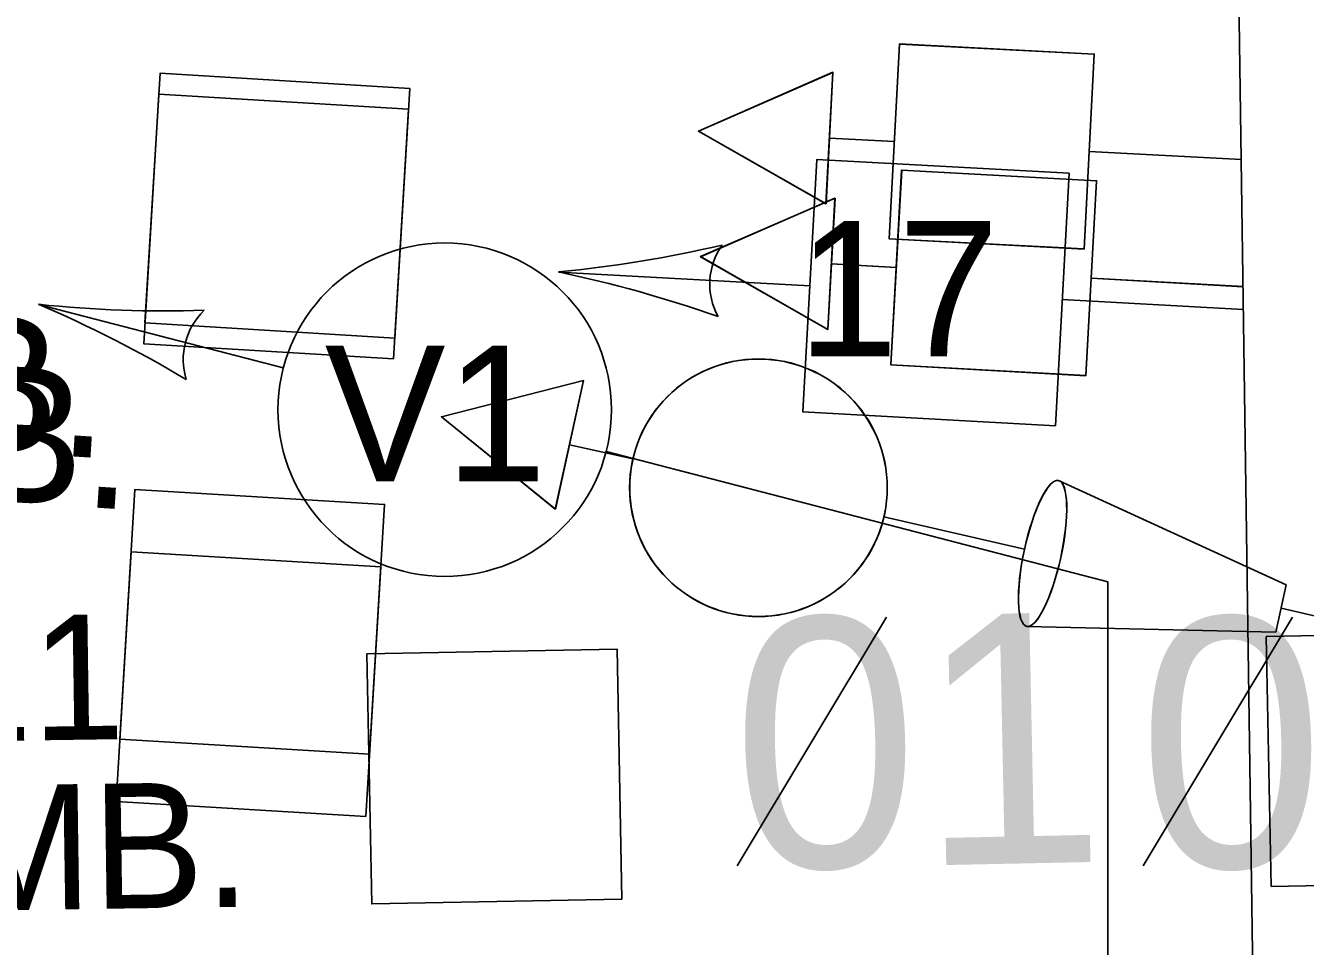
# Model space of a CAD drawing. Extents: x 647787 to 668496, y 640478 to 654412.
# Drawn here: x 662602.04 to 662632.73, y 647243.65 to 647265.73 of the extents above; entities that cross this region are included whole.
import ezdxf

# ---------------------------------------------------------------- set-up
doc = ezdxf.new("R2010")
doc.units = 0
for name, color, linetype in [('Default', 7, 'Continuous'), ('TEMP_DETECTION ZONE_STAGE 3', 7, 'Continuous'), ('TEMP_DETECTION_ZONE_STAGE 4', 7, 'Continuous'), ('TEMP_DETECTION_ZONE_STAGE 5', 7, 'Continuous'), ('TEMP_SIGNAL_HEAD_STAGE 1A', 7, 'Continuous'), ('TEMP_SIGNAL_HEAD_STAGE 1B', 7, 'Continuous'), ('TEMP_SIGNAL_HEAD_STAGE 1C', 7, 'Continuous'), ('TEMP_SIGNAL_HEAD_STAGE 2', 7, 'Continuous'), ('TEMP_SIGNAL_POLES_STAGE 1A', 7, 'Continuous'), ('TEMP_SIGNAL_POLES_STAGE 1B', 7, 'Continuous'), ('TEMP_SIGNAL_POLES_STAGE 1C', 7, 'Continuous'), ('TEMP_SIGNAL_POLES_STAGE 2', 7, 'Continuous'), ('TEXT_TEMP_SIGNAL_POLES_STAGE 2', 7, 'Continuous')]:
    doc.layers.add(name, color=color, linetype=linetype)

msp = doc.modelspace()

# ---------------------------------------------------------------- linework, layer by layer
at = {"layer": 'Default'}
for p, q in [((662619.105, 647245.581), (662622.682, 647251.541)), ((662628.843, 647245.581), (662632.42, 647251.541))]:
    msp.add_line(p, q, dxfattribs=at)
at = {"layer": 'TEMP_DETECTION ZONE_STAGE 3'}
msp.add_lwpolyline([(662616.337, 647244.779), (662610.339, 647244.664), (662610.223, 647250.663), (662616.222, 647250.778)], close=True, dxfattribs=at)
at = {"layer": 'TEMP_DETECTION_ZONE_STAGE 4'}
msp.add_lwpolyline([(662631.909, 647245.079), (662631.793, 647251.078), (662681.784, 647252.039), (662681.9, 647246.04)], close=True, dxfattribs=at)
at = {"layer": 'TEMP_DETECTION_ZONE_STAGE 5'}
for points in [[(662610.889, 647258.238), (662604.9, 647258.6), (662605.261, 647264.589), (662611.25, 647264.228)], [(662610.286, 647248.257), (662604.297, 647248.618), (662604.659, 647254.607), (662610.648, 647254.246)]]:
    msp.add_lwpolyline(points, close=True, dxfattribs=at)
at = {"layer": 'TEMP_SIGNAL_HEAD_STAGE 1A'}
for p, q in [((662620.848, 647259.493), (662614.816, 647259.823)), ((662608.218, 647257.524), (662602.348, 647259.047)), ((662631.242, 647258.925), (662626.902, 647259.162)), ((662620.153, 647254.427), (662615.961, 647255.514)), ((662627.991, 647252.392), (662620.153, 647254.427)), ((662627.991, 647252.392), (662627.991, 647227.392))]:
    msp.add_line(p, q, dxfattribs=at)
for points in [[(662627.067, 647262.19), (662626.736, 647256.134), (662620.682, 647256.466), (662621.013, 647262.521)], [(662627.464, 647257.336), (662627.722, 647262.009), (662623.049, 647262.267), (662622.791, 647257.594)], [(662627.466, 647257.338), (662627.724, 647262.011), (662623.051, 647262.269), (662622.793, 647257.596)], [(662618.222, 647260.19), (662621.275, 647258.441), (662621.449, 647261.592)], [(662618.224, 647260.192), (662621.278, 647258.443), (662621.451, 647261.594)], [(662612.008, 647256.35), (662615.418, 647257.218), (662614.742, 647254.135)], [(662612.011, 647256.352), (662615.42, 647257.22), (662614.744, 647254.137)]]:
    msp.add_lwpolyline(points, close=True, dxfattribs=at)
for points in [[(662621.449, 647261.592), (662621.275, 647258.441), (662618.222, 647260.19), (662621.449, 647261.592)], [(662621.451, 647261.594), (662621.278, 647258.443), (662618.224, 647260.192), (662621.451, 647261.594)], [(662622.92, 647259.931), (662621.362, 647260.017)], [(662622.922, 647259.932), (662621.364, 647260.018)], [(662631.244, 647259.471), (662627.593, 647259.673)], [(662631.247, 647259.473), (662627.595, 647259.675)], [(662614.742, 647254.135), (662615.418, 647257.218), (662612.008, 647256.35), (662614.742, 647254.135)], [(662614.744, 647254.137), (662615.42, 647257.22), (662612.01, 647256.352), (662614.744, 647254.137)], [(662616.604, 647255.342), (662615.08, 647255.676)], [(662616.606, 647255.344), (662615.082, 647255.678)], [(662632.271, 647252.32), (662626.81, 647254.822)], [(662632.273, 647252.322), (662626.813, 647254.823)], [(662622.623, 647253.951), (662625.994, 647253.172)], [(662622.625, 647253.953), (662625.997, 647253.174)], [(662632.022, 647251.18), (662632.271, 647252.32)], [(662632.024, 647251.182), (662632.273, 647252.322)], [(662635.95, 647250.881), (662632.148, 647251.756)], [(662635.952, 647250.883), (662632.15, 647251.758)], [(662626.048, 647251.321), (662632.022, 647251.18)], [(662626.05, 647251.323), (662632.024, 647251.182)]]:
    msp.add_lwpolyline(points, dxfattribs=at)
for centre, radius in [((662612.089, 647256.519), 4), ((662619.613, 647254.647), 3.089), ((662619.616, 647254.649), 3.089)]:
    msp.add_circle(centre, radius, dxfattribs=at)
for centre, radius, start, end in [((662612.003, 647289.162), 29.472, 275.4768, 283.2149), ((662620.075, 647259.536), 1.629, 145.0212, 208.7158), ((662608.819, 647230.968), 29.472, 70.5221, 78.2602), ((662605.392, 647288.362), 29.472, 264.0713, 271.8094), ((662590.764, 647231.95), 29.47, 59.1156, 66.8537), ((662607.446, 647257.725), 1.629, 133.6047, 197.2993)]:
    msp.add_arc(centre, radius, start, end, dxfattribs=at)
for centre in [(662626.429, 647253.071), (662626.431, 647253.073)]:
    msp.add_ellipse(centre, major_axis=(0.381, 1.75), ratio=0.249111, dxfattribs=at)
at = {"layer": 'TEMP_SIGNAL_HEAD_STAGE 1B'}
for p, q in [((662620.848, 647259.493), (662614.816, 647259.823)), ((662608.218, 647257.524), (662602.348, 647259.047)), ((662631.242, 647258.925), (662626.902, 647259.162)), ((662620.153, 647254.427), (662615.961, 647255.514)), ((662627.991, 647252.392), (662620.153, 647254.427)), ((662627.991, 647252.392), (662627.991, 647227.392))]:
    msp.add_line(p, q, dxfattribs=at)
for points in [[(662627.067, 647262.19), (662626.736, 647256.134), (662620.682, 647256.466), (662621.013, 647262.521)], [(662627.464, 647257.336), (662627.722, 647262.009), (662623.049, 647262.267), (662622.791, 647257.594)], [(662627.466, 647257.338), (662627.724, 647262.011), (662623.051, 647262.269), (662622.793, 647257.596)], [(662618.222, 647260.19), (662621.275, 647258.441), (662621.449, 647261.592)], [(662618.224, 647260.192), (662621.278, 647258.443), (662621.451, 647261.594)], [(662612.008, 647256.35), (662615.418, 647257.218), (662614.742, 647254.135)], [(662612.011, 647256.352), (662615.42, 647257.22), (662614.744, 647254.137)]]:
    msp.add_lwpolyline(points, close=True, dxfattribs=at)
for points in [[(662621.449, 647261.592), (662621.275, 647258.441), (662618.222, 647260.19), (662621.449, 647261.592)], [(662621.451, 647261.594), (662621.278, 647258.443), (662618.224, 647260.192), (662621.451, 647261.594)], [(662622.92, 647259.931), (662621.362, 647260.017)], [(662622.922, 647259.932), (662621.364, 647260.018)], [(662631.244, 647259.471), (662627.593, 647259.673)], [(662631.247, 647259.473), (662627.595, 647259.675)], [(662614.742, 647254.135), (662615.418, 647257.218), (662612.008, 647256.35), (662614.742, 647254.135)], [(662614.744, 647254.137), (662615.42, 647257.22), (662612.01, 647256.352), (662614.744, 647254.137)], [(662616.604, 647255.342), (662615.08, 647255.676)], [(662616.606, 647255.344), (662615.082, 647255.678)], [(662632.271, 647252.32), (662626.81, 647254.822)], [(662632.273, 647252.322), (662626.813, 647254.823)], [(662622.623, 647253.951), (662625.994, 647253.172)], [(662622.625, 647253.953), (662625.997, 647253.174)], [(662632.022, 647251.18), (662632.271, 647252.32)], [(662632.024, 647251.182), (662632.273, 647252.322)], [(662635.95, 647250.881), (662632.148, 647251.756)], [(662635.952, 647250.883), (662632.15, 647251.758)], [(662626.048, 647251.321), (662632.022, 647251.18)], [(662626.05, 647251.323), (662632.024, 647251.182)]]:
    msp.add_lwpolyline(points, dxfattribs=at)
for centre, radius in [((662612.089, 647256.519), 4), ((662619.613, 647254.647), 3.089), ((662619.616, 647254.649), 3.089)]:
    msp.add_circle(centre, radius, dxfattribs=at)
for centre, radius, start, end in [((662612.003, 647289.162), 29.472, 275.4768, 283.2149), ((662620.075, 647259.536), 1.629, 145.0212, 208.7158), ((662608.819, 647230.968), 29.472, 70.5221, 78.2602), ((662605.392, 647288.362), 29.472, 264.0713, 271.8094), ((662590.764, 647231.95), 29.47, 59.1156, 66.8537), ((662607.446, 647257.725), 1.629, 133.6047, 197.2993)]:
    msp.add_arc(centre, radius, start, end, dxfattribs=at)
for centre in [(662626.429, 647253.071), (662626.431, 647253.073)]:
    msp.add_ellipse(centre, major_axis=(0.381, 1.75), ratio=0.249111, dxfattribs=at)
at = {"layer": 'TEMP_SIGNAL_HEAD_STAGE 1C'}
for p, q in [((662620.848, 647259.493), (662614.816, 647259.823)), ((662608.218, 647257.524), (662602.348, 647259.047)), ((662631.242, 647258.925), (662626.902, 647259.162)), ((662620.153, 647254.427), (662615.961, 647255.514)), ((662627.991, 647252.392), (662620.153, 647254.427)), ((662627.991, 647252.392), (662627.991, 647227.392))]:
    msp.add_line(p, q, dxfattribs=at)
for points in [[(662627.067, 647262.19), (662626.736, 647256.134), (662620.682, 647256.466), (662621.013, 647262.521)], [(662627.464, 647257.336), (662627.722, 647262.009), (662623.049, 647262.267), (662622.791, 647257.594)], [(662627.466, 647257.338), (662627.724, 647262.011), (662623.051, 647262.269), (662622.793, 647257.596)], [(662618.222, 647260.19), (662621.275, 647258.441), (662621.449, 647261.592)], [(662618.224, 647260.192), (662621.278, 647258.443), (662621.451, 647261.594)], [(662612.008, 647256.35), (662615.418, 647257.218), (662614.742, 647254.135)], [(662612.011, 647256.352), (662615.42, 647257.22), (662614.744, 647254.137)]]:
    msp.add_lwpolyline(points, close=True, dxfattribs=at)
for points in [[(662621.449, 647261.592), (662621.275, 647258.441), (662618.222, 647260.19), (662621.449, 647261.592)], [(662621.451, 647261.594), (662621.278, 647258.443), (662618.224, 647260.192), (662621.451, 647261.594)], [(662622.92, 647259.931), (662621.362, 647260.017)], [(662622.922, 647259.932), (662621.364, 647260.018)], [(662631.244, 647259.471), (662627.593, 647259.673)], [(662631.247, 647259.473), (662627.595, 647259.675)], [(662614.742, 647254.135), (662615.418, 647257.218), (662612.008, 647256.35), (662614.742, 647254.135)], [(662614.744, 647254.137), (662615.42, 647257.22), (662612.01, 647256.352), (662614.744, 647254.137)], [(662616.604, 647255.342), (662615.08, 647255.676)], [(662616.606, 647255.344), (662615.082, 647255.678)], [(662632.271, 647252.32), (662626.81, 647254.822)], [(662632.273, 647252.322), (662626.813, 647254.823)], [(662622.623, 647253.951), (662625.994, 647253.172)], [(662622.625, 647253.953), (662625.997, 647253.174)], [(662632.022, 647251.18), (662632.271, 647252.32)], [(662632.024, 647251.182), (662632.273, 647252.322)], [(662635.95, 647250.881), (662632.148, 647251.756)], [(662635.952, 647250.883), (662632.15, 647251.758)], [(662626.048, 647251.321), (662632.022, 647251.18)], [(662626.05, 647251.323), (662632.024, 647251.182)]]:
    msp.add_lwpolyline(points, dxfattribs=at)
for centre, radius in [((662612.089, 647256.519), 4), ((662619.613, 647254.647), 3.089), ((662619.616, 647254.649), 3.089)]:
    msp.add_circle(centre, radius, dxfattribs=at)
for centre, radius, start, end in [((662612.003, 647289.162), 29.472, 275.4768, 283.2149), ((662620.075, 647259.536), 1.629, 145.0212, 208.7158), ((662608.819, 647230.968), 29.472, 70.5221, 78.2602), ((662605.392, 647288.362), 29.472, 264.0713, 271.8094), ((662590.764, 647231.95), 29.47, 59.1156, 66.8537), ((662607.446, 647257.725), 1.629, 133.6047, 197.2993)]:
    msp.add_arc(centre, radius, start, end, dxfattribs=at)
for centre in [(662626.429, 647253.071), (662626.431, 647253.073)]:
    msp.add_ellipse(centre, major_axis=(0.381, 1.75), ratio=0.249111, dxfattribs=at)
at = {"layer": 'TEMP_SIGNAL_HEAD_STAGE 2'}
for p, q in [((662620.848, 647259.493), (662614.816, 647259.823)), ((662608.218, 647257.524), (662602.348, 647259.047)), ((662631.242, 647258.925), (662626.902, 647259.162)), ((662620.153, 647254.427), (662615.961, 647255.514)), ((662627.991, 647252.392), (662620.153, 647254.427)), ((662627.991, 647252.392), (662627.991, 647227.392))]:
    msp.add_line(p, q, dxfattribs=at)
for points in [[(662627.424, 647260.374), (662627.668, 647265.048), (662622.994, 647265.291), (662622.751, 647260.618)], [(662627.427, 647260.376), (662627.67, 647265.049), (662622.997, 647265.293), (662622.753, 647260.619)], [(662618.174, 647263.199), (662621.232, 647261.459), (662621.397, 647264.612)], [(662618.176, 647263.201), (662621.235, 647261.461), (662621.399, 647264.613)], [(662627.067, 647262.19), (662626.736, 647256.134), (662620.682, 647256.466), (662621.013, 647262.521)]]:
    msp.add_lwpolyline(points, close=True, dxfattribs=at)
for points in [[(662621.397, 647264.612), (662621.232, 647261.459), (662618.174, 647263.199), (662621.397, 647264.612)], [(662621.399, 647264.613), (662621.235, 647261.461), (662618.176, 647263.201), (662621.399, 647264.613)], [(662622.872, 647262.954), (662621.315, 647263.036)], [(662622.875, 647262.956), (662621.317, 647263.037)], [(662631.198, 647262.52), (662627.546, 647262.711)], [(662631.201, 647262.522), (662627.548, 647262.713)]]:
    msp.add_lwpolyline(points, dxfattribs=at)
msp.add_circle((662612.089, 647256.519), 4, dxfattribs=at)
for centre, radius, start, end in [((662612.003, 647289.162), 29.472, 275.4768, 283.2149), ((662620.075, 647259.536), 1.629, 145.0212, 208.7158), ((662608.819, 647230.968), 29.472, 70.5221, 78.2602), ((662605.392, 647288.362), 29.472, 264.0713, 271.8094), ((662590.764, 647231.95), 29.47, 59.1156, 66.8537), ((662607.446, 647257.725), 1.629, 133.6047, 197.2993)]:
    msp.add_arc(centre, radius, start, end, dxfattribs=at)
at = {"layer": 'TEMP_SIGNAL_POLES_STAGE 1A'}
msp.add_line((662631.721, 647226.115), (662629.971, 647345.988), dxfattribs=at)
at = {"layer": 'TEMP_SIGNAL_POLES_STAGE 1B'}
msp.add_line((662631.721, 647226.115), (662629.971, 647345.988), dxfattribs=at)
for points in [[(662610.859, 647257.739), (662604.87, 647258.101), (662605.231, 647264.09), (662611.22, 647263.728)], [(662610.196, 647246.759), (662604.207, 647247.121), (662604.568, 647253.11), (662610.557, 647252.748)]]:
    msp.add_lwpolyline(points, close=True, dxfattribs=at)
at = {"layer": 'TEMP_SIGNAL_POLES_STAGE 1C'}
msp.add_line((662631.721, 647226.115), (662629.971, 647345.988), dxfattribs=at)
at = {"layer": 'TEMP_SIGNAL_POLES_STAGE 2'}
msp.add_line((662631.721, 647226.115), (662629.971, 647345.988), dxfattribs=at)

# ---------------------------------------------------------------- texts
at = {"layer": 'Default'}
for p in [(662619.047, 647245.492), (662628.785, 647245.492)]:
    msp.add_text('01', height=6, rotation=1.1928, dxfattribs=at).set_placement(p)
at = {"layer": 'TEMP_DETECTION ZONE_STAGE 3'}
for s, p in [('Vz11', (662595.286, 647248.486)), ('COMB.', (662594.294, 647244.408))]:
    msp.add_text(s, height=3, rotation=0.832, dxfattribs=at).set_placement(p)
at = {"layer": 'TEMP_DETECTION_ZONE_STAGE 5'}
msp.add_text('COMB.', height=3.25, rotation=356.2634, dxfattribs=at).set_placement((662589.773, 647256.274))
at = {"layer": 'TEMP_SIGNAL_POLES_STAGE 1B'}
msp.add_text('COMB.', height=3.25, rotation=356.2634, dxfattribs=at).set_placement((662590.351, 647255.044))
at = {"layer": 'TEXT_TEMP_SIGNAL_POLES_STAGE 2'}
for s, p in [('17', (662620.549, 647257.8)), ('17', (662620.549, 647257.8)), ('17', (662620.549, 647257.8)), ('17', (662620.549, 647257.8)), ('V1', (662609.211, 647254.805)), ('V1', (662609.211, 647254.805)), ('V1', (662609.211, 647254.805)), ('V1', (662609.211, 647254.805))]:
    msp.add_text(s, height=3.25, dxfattribs=at).set_placement(p)

doc.saveas('drawing.dxf')
